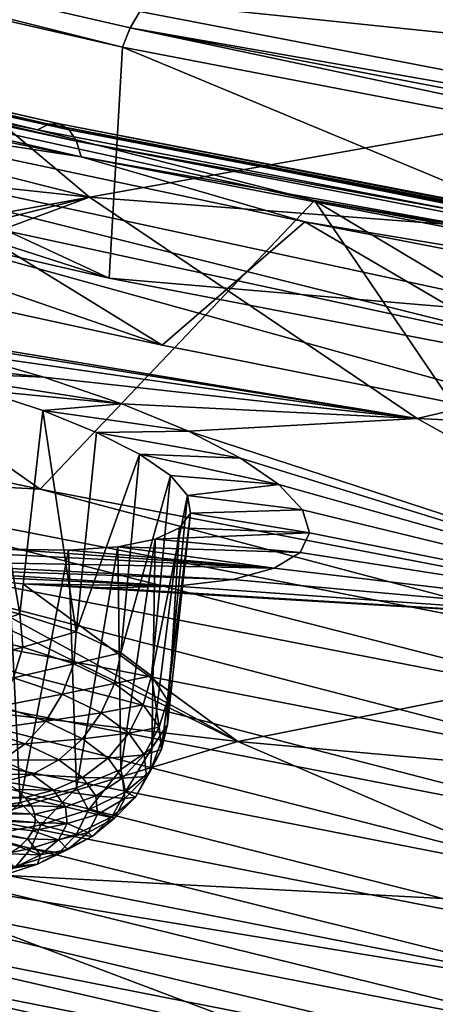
# Model space of a CAD drawing. Header units: metres. Extents: x -92 to 264, y -100 to 50.
# Tile 364 of 656: x 167.51 to 169.16, y -22.87 to -18.97. Entities that reach past the tile are written whole.
import ezdxf

# ---------------------------------------------------------------- set-up
doc = ezdxf.new("R2010")
doc.units = ezdxf.units.M
doc.layers.add('solid_21062050_01', color=7, linetype='CONTINUOUS')

msp = doc.modelspace()

# ---------------------------------------------------------------- linework, layer by layer
at = {"layer": 'solid_21062050_01'}
for points in [[(174.851425, -14.712576, 219.46788), (167.987335, -18.93672, 222.611374), (172.176163, -19.741882, 224.847809)], [(163.923508, -18.160583, 220.132156), (167.919098, -19.077679, 222.679489), (163.957718, -18.084417, 220.110413)], [(167.919098, -19.077679, 222.679489), (167.949554, -19.000647, 222.655334), (163.957718, -18.084417, 220.110413)], [(167.987335, -18.93672, 222.611374), (163.957718, -18.084417, 220.110413), (167.949554, -19.000647, 222.655334)], [(163.866791, -19.072174, 219.75946), (167.866592, -19.992388, 222.315445), (163.923508, -18.160583, 220.132156)], [(167.866592, -19.992388, 222.315445), (167.919098, -19.077679, 222.679489), (163.923508, -18.160583, 220.132156)], [(170.610092, -19.167799, 179.402435), (166.706818, -18.762081, 180.484268), (169.820358, -18.350885, 177.133377)], [(163.59729, -18.454576, 220.370712), (163.546875, -18.476837, 220.435196), (167.58226, -19.405214, 223.01387)], [(167.58226, -19.405214, 223.01387), (163.546875, -18.476837, 220.435196), (164.734818, -18.82177, 221.32634)], [(163.59729, -18.454576, 220.370712), (167.58226, -19.405214, 223.01387), (167.627106, -19.381668, 222.945801)], [(163.59729, -18.454576, 220.370712), (167.627106, -19.381668, 222.945801), (163.645538, -18.455616, 220.300949)], [(163.645538, -18.455616, 220.300949), (167.670013, -19.381479, 222.87262), (163.687759, -18.479872, 220.231476)], [(167.627106, -19.381668, 222.945801), (167.670013, -19.381479, 222.87262), (163.645538, -18.455616, 220.300949)], [(167.787613, -19.671698, 183.010818), (164.006027, -19.262726, 184.444565), (163.085815, -18.48365, 182.280594)], [(166.706818, -18.762081, 180.484268), (167.787613, -19.671698, 183.010818), (163.085815, -18.48365, 182.280594)], [(163.687759, -18.479872, 220.231476), (167.707565, -19.404659, 222.800171), (163.720596, -18.525404, 220.167877)], [(167.670013, -19.381479, 222.87262), (167.707565, -19.404659, 222.800171), (163.687759, -18.479872, 220.231476)], [(163.720596, -18.525404, 220.167877), (167.736755, -19.449358, 222.734253), (163.741394, -18.588575, 220.115219)], [(167.707565, -19.404659, 222.800171), (167.736755, -19.449358, 222.734253), (163.720596, -18.525404, 220.167877)], [(163.741394, -18.588575, 220.115219), (167.755249, -19.511997, 222.680115), (164.548264, -18.861059, 220.62439)], [(167.736755, -19.449358, 222.734253), (167.755249, -19.511997, 222.680115), (163.741394, -18.588575, 220.115219)], [(170.610092, -19.167799, 179.402435), (167.787613, -19.671698, 183.010818), (166.706818, -18.762081, 180.484268)], [(164.734818, -18.82177, 221.32634), (165.502121, -20.389769, 223.470337), (167.592422, -20.827814, 224.694855)], [(168.678421, -19.684341, 223.722229), (164.734818, -18.82177, 221.32634), (167.592422, -20.827814, 224.694855)], [(167.58226, -19.405214, 223.01387), (164.734818, -18.82177, 221.32634), (168.678421, -19.684341, 223.722229)], [(167.755249, -19.511997, 222.680115), (166.567581, -19.32914, 221.92453), (164.548264, -18.861059, 220.62439)], [(172.176163, -19.741882, 224.847809), (167.987335, -18.93672, 222.611374), (167.949554, -19.000647, 222.655334)], [(167.919098, -19.077679, 222.679489), (172.116882, -19.884531, 224.920609), (167.949554, -19.000647, 222.655334)], [(172.116882, -19.884531, 224.920609), (172.143356, -19.806732, 224.894318), (167.949554, -19.000647, 222.655334)], [(172.176163, -19.741882, 224.847809), (167.949554, -19.000647, 222.655334), (172.143356, -19.806732, 224.894318)], [(163.866791, -19.072174, 219.75946), (165.591766, -19.260921, 220.283722), (167.866592, -19.992388, 222.315445)], [(167.866592, -19.992388, 222.315445), (172.069855, -20.802074, 224.564438), (167.919098, -19.077679, 222.679489)], [(172.069855, -20.802074, 224.564438), (172.116882, -19.884531, 224.920609), (167.919098, -19.077679, 222.679489)], [(171.592194, -19.960415, 181.604019), (167.787613, -19.671698, 183.010818), (170.610092, -19.167799, 179.402435)], [(165.828918, -20.030722, 185.928864), (164.006027, -19.262726, 184.444565), (167.787613, -19.671698, 183.010818)], [(165.591766, -19.260921, 220.283722), (165.591766, -19.402056, 220.232925), (169.708755, -20.29071, 222.701248)], [(169.708694, -20.149565, 222.752029), (165.591766, -19.260921, 220.283722), (169.708755, -20.29071, 222.701248)], [(167.866592, -19.992388, 222.315445), (165.591766, -19.260921, 220.283722), (169.708694, -20.149565, 222.752029)], [(166.567581, -19.32914, 221.92453), (168.07605, -20.257046, 222.607742), (166.008972, -19.807344, 221.358658)], [(168.640701, -19.769411, 223.147446), (168.07605, -20.257046, 222.607742), (166.567581, -19.32914, 221.92453)], [(167.755249, -19.511997, 222.680115), (168.640701, -19.769411, 223.147446), (166.567581, -19.32914, 221.92453)], [(170.194931, -20.678198, 223.777542), (169.708755, -20.29071, 222.701248), (165.591766, -19.402056, 220.232925)], [(168.07605, -20.257046, 222.607742), (170.194931, -20.678198, 223.777542), (165.591766, -19.402056, 220.232925)], [(166.008972, -19.807344, 221.358658), (168.07605, -20.257046, 222.607742), (165.591766, -19.402056, 220.232925)], [(167.627106, -19.381668, 222.945801), (167.58226, -19.405214, 223.01387), (171.822678, -20.222033, 225.282669)], [(171.822678, -20.222033, 225.282669), (167.58226, -19.405214, 223.01387), (168.678421, -19.684341, 223.722229)], [(167.627106, -19.381668, 222.945801), (171.861649, -20.197357, 225.211472), (167.670013, -19.381479, 222.87262)], [(167.627106, -19.381668, 222.945801), (171.822678, -20.222033, 225.282669), (171.861649, -20.197357, 225.211472)], [(167.670013, -19.381479, 222.87262), (171.898941, -20.196087, 225.135284), (167.707565, -19.404659, 222.800171)], [(171.861649, -20.197357, 225.211472), (171.898941, -20.196087, 225.135284), (167.670013, -19.381479, 222.87262)], [(167.707565, -19.404659, 222.800171), (171.93158, -20.218321, 225.060211), (167.736755, -19.449358, 222.734253)], [(171.898941, -20.196087, 225.135284), (171.93158, -20.218321, 225.060211), (167.707565, -19.404659, 222.800171)], [(167.736755, -19.449358, 222.734253), (171.956955, -20.262283, 224.992249), (167.755249, -19.511997, 222.680115)], [(171.93158, -20.218321, 225.060211), (171.956955, -20.262283, 224.992249), (167.736755, -19.449358, 222.734253)], [(167.755249, -19.511997, 222.680115), (171.973038, -20.324457, 224.936813), (168.640701, -19.769411, 223.147446)], [(171.956955, -20.262283, 224.992249), (171.973038, -20.324457, 224.936813), (167.755249, -19.511997, 222.680115)], [(166.187897, -20.071531, 185.792145), (165.828918, -20.030722, 185.928864), (167.787613, -19.671698, 183.010818)], [(166.556122, -20.129637, 185.722488), (166.187897, -20.071531, 185.792145), (167.787613, -19.671698, 183.010818)], [(166.556122, -20.129637, 185.722488), (167.787613, -19.671698, 183.010818), (169.084579, -20.548296, 185.445663)], [(168.678421, -19.684341, 223.722229), (167.592422, -20.827814, 224.694855), (169.731705, -21.238132, 225.841919)], [(171.592194, -19.960415, 181.604019), (169.084579, -20.548296, 185.445663), (167.787613, -19.671698, 183.010818)], [(168.678421, -19.684341, 223.722229), (169.731705, -21.238132, 225.841919), (171.916702, -21.620102, 226.90979)], [(172.804977, -20.442371, 225.827744), (168.678421, -19.684341, 223.722229), (171.916702, -21.620102, 226.90979)], [(171.822678, -20.222033, 225.282669), (168.678421, -19.684341, 223.722229), (172.804977, -20.442371, 225.827744)], [(168.640701, -19.769411, 223.147446), (170.194931, -20.678198, 223.777542), (168.07605, -20.257046, 222.607742)], [(170.764282, -20.181166, 224.291138), (170.194931, -20.678198, 223.777542), (168.640701, -19.769411, 223.147446)], [(171.973038, -20.324457, 224.936813), (170.764282, -20.181166, 224.291138), (168.640701, -19.769411, 223.147446)], [(167.866592, -19.992388, 222.315445), (169.708694, -20.149565, 222.752029), (172.069855, -20.802074, 224.564438)], [(172.760223, -20.723545, 183.723694), (169.084579, -20.548296, 185.445663), (171.592194, -19.960415, 181.604019)], [(166.920929, -20.202372, 185.719025), (166.556122, -20.129637, 185.722488), (169.084579, -20.548296, 185.445663)], [(167.274155, -20.287676, 185.779556), (166.920929, -20.202372, 185.719025), (169.084579, -20.548296, 185.445663)], [(166.805862, -20.296307, 186.192307), (167.274155, -20.287676, 185.779556), (167.607452, -20.383675, 185.902771)], [(166.805862, -20.296307, 186.192307), (167.607452, -20.383675, 185.902771), (167.089539, -20.361031, 186.224411)], [(167.607452, -20.383675, 185.902771), (167.274155, -20.287676, 185.779556), (169.084579, -20.548296, 185.445663)], [(167.089539, -20.361031, 186.224411), (167.607452, -20.383675, 185.902771), (167.91597, -20.489378, 186.088287)], [(167.089539, -20.361031, 186.224411), (167.91597, -20.489378, 186.088287), (167.358337, -20.435236, 186.309677)], [(167.91597, -20.489378, 186.088287), (167.607452, -20.383675, 185.902771), (169.084579, -20.548296, 185.445663)], [(166.313034, -20.758909, 224.144424), (167.592422, -20.827814, 224.694855), (165.502121, -20.389769, 223.470337)], [(167.358337, -20.435236, 186.309677), (167.513107, -21.32099, 186.19841), (167.253616, -21.265289, 186.059143)], [(167.358337, -20.435236, 186.309677), (167.91597, -20.489378, 186.088287), (167.603516, -20.516634, 186.445663)], [(167.358337, -20.435236, 186.309677), (167.603516, -20.516634, 186.445663), (167.513107, -21.32099, 186.19841)], [(167.603516, -20.516634, 186.445663), (167.91597, -20.489378, 186.088287), (168.179962, -20.598463, 186.325729)], [(168.179962, -20.598463, 186.325729), (167.91597, -20.489378, 186.088287), (169.084579, -20.548296, 185.445663)], [(167.603516, -20.516634, 186.445663), (167.735794, -21.391975, 186.386032), (167.513107, -21.32099, 186.19841)], [(167.603516, -20.516634, 186.445663), (168.179962, -20.598463, 186.325729), (167.815872, -20.602463, 186.62825)], [(167.603516, -20.516634, 186.445663), (167.815872, -20.602463, 186.62825), (167.735794, -21.391975, 186.386032)], [(168.179962, -20.598463, 186.325729), (169.084579, -20.548296, 185.445663), (170.589005, -21.385994, 187.772461)], [(172.760223, -20.723545, 183.723694), (170.589005, -21.385994, 187.772461), (169.084579, -20.548296, 185.445663)], [(167.815872, -20.602463, 186.62825), (167.986557, -20.689442, 186.850906), (167.735794, -21.391975, 186.386032)], [(167.815872, -20.602463, 186.62825), (168.179962, -20.598463, 186.325729), (168.385391, -20.704779, 186.600662)], [(167.815872, -20.602463, 186.62825), (168.385391, -20.704779, 186.600662), (167.986557, -20.689442, 186.850906)], [(168.385391, -20.704779, 186.600662), (168.179962, -20.598463, 186.325729), (170.589005, -21.385994, 187.772461)], [(167.986557, -20.689442, 186.850906), (167.911957, -21.475145, 186.613815), (167.735794, -21.391975, 186.386032)], [(168.108154, -20.773947, 187.104568), (167.911957, -21.475145, 186.613815), (167.986557, -20.689442, 186.850906)], [(167.986557, -20.689442, 186.850906), (168.385391, -20.704779, 186.600662), (168.537842, -20.808424, 186.90889)], [(168.108154, -20.773947, 187.104568), (167.986557, -20.689442, 186.850906), (168.537842, -20.808424, 186.90889)], [(168.537842, -20.808424, 186.90889), (168.385391, -20.704779, 186.600662), (170.589005, -21.385994, 187.772461)], [(170.065826, -21.721561, 226.335541), (166.313034, -20.758909, 224.144424), (166.213181, -20.969839, 224.238358)], [(166.313034, -20.758909, 224.144424), (170.154724, -21.507345, 226.234909), (167.592422, -20.827814, 224.694855)], [(170.065826, -21.721561, 226.335541), (170.154724, -21.507345, 226.234909), (166.313034, -20.758909, 224.144424)], [(168.108154, -20.773947, 187.104568), (168.033875, -21.566862, 186.871796), (167.911957, -21.475145, 186.613815)], [(168.108154, -20.773947, 187.104568), (168.175934, -20.85248, 187.37851), (168.033875, -21.566862, 186.871796)], [(168.108154, -20.773947, 187.104568), (168.537842, -20.808424, 186.90889), (168.175934, -20.85248, 187.37851)], [(168.175934, -20.85248, 187.37851), (168.537842, -20.808424, 186.90889), (168.631332, -20.909069, 187.253983)], [(168.631332, -20.909069, 187.253983), (168.537842, -20.808424, 186.90889), (170.589005, -21.385994, 187.772461)], [(170.154724, -21.507345, 226.234909), (169.731705, -21.238132, 225.841919), (167.592422, -20.827814, 224.694855)], [(168.175934, -20.85248, 187.37851), (168.096237, -21.66312, 187.148712), (168.033875, -21.566862, 186.871796)], [(168.175934, -20.85248, 187.37851), (168.188034, -20.922029, 187.661789), (168.096237, -21.66312, 187.148712)], [(168.175934, -20.85248, 187.37851), (168.631332, -20.909069, 187.253983), (168.188034, -20.922029, 187.661789)], [(168.188034, -20.922029, 187.661789), (168.096313, -21.75971, 187.432434), (168.096237, -21.66312, 187.148712)], [(168.188034, -20.922029, 187.661789), (168.144882, -20.980213, 187.944244), (168.096313, -21.75971, 187.432434)], [(168.188034, -20.922029, 187.661789), (168.659256, -21.000771, 187.616806), (168.144882, -20.980213, 187.944244)], [(168.188034, -20.922029, 187.661789), (168.631332, -20.909069, 187.253983), (168.659256, -21.000771, 187.616806)], [(168.659256, -21.000771, 187.616806), (168.631332, -20.909069, 187.253983), (170.589005, -21.385994, 187.772461)], [(166.213181, -20.969839, 224.238358), (166.133148, -21.199659, 224.291733), (169.994568, -21.954319, 226.394196)], [(170.065826, -21.721561, 226.335541), (166.213181, -20.969839, 224.238358), (169.994568, -21.954319, 226.394196)], [(168.144882, -20.980213, 187.944244), (168.034103, -21.852411, 187.710587), (168.096313, -21.75971, 187.432434)], [(168.144882, -20.980213, 187.944244), (168.048172, -21.02519, 188.216873), (168.034103, -21.852411, 187.710587)], [(168.144882, -20.980213, 187.944244), (168.659256, -21.000771, 187.616806), (168.048172, -21.02519, 188.216873)], [(168.048172, -21.02519, 188.216873), (168.659256, -21.000771, 187.616806), (168.62117, -21.077993, 187.974747)], [(168.62117, -21.077993, 187.974747), (168.659256, -21.000771, 187.616806), (170.589005, -21.385994, 187.772461)], [(168.518936, -21.139925, 188.323151), (166.783401, -21.106972, 189.689316), (166.40007, -21.031532, 189.706146)], [(167.4655, -21.065617, 188.889709), (168.518936, -21.139925, 188.323151), (166.40007, -21.031532, 189.706146)], [(168.048172, -21.02519, 188.216873), (168.62117, -21.077993, 187.974747), (167.900345, -21.055365, 188.471176)], [(168.048172, -21.02519, 188.216873), (167.900345, -21.055365, 188.471176), (167.912323, -21.937174, 187.971008)], [(168.048172, -21.02519, 188.216873), (167.912323, -21.937174, 187.971008), (168.034103, -21.852411, 187.710587)], [(167.4655, -21.065617, 188.889709), (167.254318, -22.109461, 188.538849), (167.513718, -22.068571, 188.394394)], [(167.704514, -21.069258, 188.698578), (168.518936, -21.139925, 188.323151), (167.4655, -21.065617, 188.889709)], [(167.704514, -21.069258, 188.698578), (167.4655, -21.065617, 188.889709), (167.513718, -22.068571, 188.394394)], [(167.704514, -21.069258, 188.698578), (167.513718, -22.068571, 188.394394), (167.736298, -22.010292, 188.202316)], [(167.900345, -21.055365, 188.471176), (168.518936, -21.139925, 188.323151), (167.704514, -21.069258, 188.698578)], [(167.900345, -21.055365, 188.471176), (167.704514, -21.069258, 188.698578), (167.736298, -22.010292, 188.202316)], [(167.900345, -21.055365, 188.471176), (167.736298, -22.010292, 188.202316), (167.912323, -21.937174, 187.971008)], [(167.900345, -21.055365, 188.471176), (168.62117, -21.077993, 187.974747), (168.518936, -21.139925, 188.323151)], [(168.518936, -21.139925, 188.323151), (168.62117, -21.077993, 187.974747), (170.589005, -21.385994, 187.772461)], [(168.355057, -21.185076, 188.654053), (166.970886, -21.137642, 189.654938), (166.783401, -21.106972, 189.689316)], [(168.355057, -21.185076, 188.654053), (166.783401, -21.106972, 189.689316), (168.518936, -21.139925, 188.323151)], [(164.651413, -21.389364, 193.306625), (166.970886, -21.137642, 189.654938), (168.37558, -21.826391, 191.565414)], [(167.163498, -21.164734, 189.601135), (168.37558, -21.826391, 191.565414), (166.970886, -21.137642, 189.654938)], [(168.131241, -21.211687, 188.959015), (166.970886, -21.137642, 189.654938), (168.355057, -21.185076, 188.654053)], [(167.163498, -21.164734, 189.601135), (166.970886, -21.137642, 189.654938), (168.131241, -21.211687, 188.959015)], [(167.163498, -21.164734, 189.601135), (167.524078, -21.202135, 189.44487), (168.37558, -21.826391, 191.565414)], [(167.163498, -21.164734, 189.601135), (168.131241, -21.211687, 188.959015), (167.524078, -21.202135, 189.44487)], [(168.355057, -21.185076, 188.654053), (168.518936, -21.139925, 188.323151), (170.589005, -21.385994, 187.772461)], [(166.133148, -21.199659, 224.291733), (166.076859, -21.429981, 224.304489), (169.944443, -22.187052, 226.410538)], [(169.994568, -21.954319, 226.394196), (166.133148, -21.199659, 224.291733), (169.944443, -22.187052, 226.410538)], [(167.524078, -21.202135, 189.44487), (170.589005, -21.385994, 187.772461), (168.37558, -21.826391, 191.565414)], [(167.524078, -21.202135, 189.44487), (167.85228, -21.217854, 189.226242), (170.589005, -21.385994, 187.772461)], [(167.524078, -21.202135, 189.44487), (168.131241, -21.211687, 188.959015), (167.85228, -21.217854, 189.226242)], [(168.131241, -21.211687, 188.959015), (168.355057, -21.185076, 188.654053), (170.589005, -21.385994, 187.772461)], [(167.85228, -21.217854, 189.226242), (168.131241, -21.211687, 188.959015), (170.589005, -21.385994, 187.772461)], [(167.289795, -21.399298, 186.062363), (167.253616, -21.265289, 186.059143), (167.513107, -21.32099, 186.19841)], [(167.524246, -21.452986, 186.198074), (167.289795, -21.399298, 186.062363), (167.513107, -21.32099, 186.19841)], [(167.524246, -21.452986, 186.198074), (167.513107, -21.32099, 186.19841), (167.735794, -21.391975, 186.386032)], [(166.743866, -22.318567, 195.887589), (164.651413, -21.389364, 193.306625), (168.37558, -21.826391, 191.565414)], [(167.261627, -21.52346, 186.073074), (167.289795, -21.399298, 186.062363), (167.524246, -21.452986, 186.198074)], [(167.725769, -21.519575, 186.374771), (167.524246, -21.452986, 186.198074), (167.735794, -21.391975, 186.386032)], [(167.725769, -21.519575, 186.374771), (167.735794, -21.391975, 186.386032), (167.911957, -21.475145, 186.613815)], [(170.589005, -21.385994, 187.772461), (172.290787, -22.179171, 189.975601), (168.37558, -21.826391, 191.565414)], [(166.076859, -21.429981, 224.304489), (166.044205, -21.653395, 224.279526), (169.915359, -22.412317, 226.387497)], [(169.944443, -22.187052, 226.410538), (166.076859, -21.429981, 224.304489), (169.915359, -22.412317, 226.387497)], [(167.261627, -21.52346, 186.073074), (167.524246, -21.452986, 186.198074), (167.486771, -21.575018, 186.2034)], [(167.486771, -21.575018, 186.2034), (167.524246, -21.452986, 186.198074), (167.725769, -21.519575, 186.374771)], [(167.886612, -21.596508, 186.585678), (167.725769, -21.519575, 186.374771), (167.911957, -21.475145, 186.613815)], [(168.033875, -21.566862, 186.871796), (167.886612, -21.596508, 186.585678), (167.911957, -21.475145, 186.613815)], [(167.486771, -21.575018, 186.2034), (167.725769, -21.519575, 186.374771), (167.680298, -21.638966, 186.373077)], [(167.680298, -21.638966, 186.373077), (167.725769, -21.519575, 186.374771), (167.886612, -21.596508, 186.585678)], [(167.486771, -21.575018, 186.2034), (167.680298, -21.638966, 186.373077), (167.433228, -21.686598, 186.235153)], [(167.680298, -21.638966, 186.373077), (167.886612, -21.596508, 186.585678), (167.834747, -21.712843, 186.575607)], [(168.00061, -21.680824, 186.822662), (167.834747, -21.712843, 186.575607), (167.886612, -21.596508, 186.585678)], [(168.00061, -21.680824, 186.822662), (167.886612, -21.596508, 186.585678), (168.033875, -21.566862, 186.871796)], [(168.063354, -21.769289, 187.076645), (168.00061, -21.680824, 186.822662), (168.033875, -21.566862, 186.871796)], [(168.063354, -21.769289, 187.076645), (168.033875, -21.566862, 186.871796), (168.096237, -21.66312, 187.148712)], [(166.044205, -21.653395, 224.279526), (166.032471, -21.869709, 224.221497), (169.904892, -22.629982, 226.32991)], [(169.915359, -22.412317, 226.387497), (166.044205, -21.653395, 224.279526), (169.904892, -22.629982, 226.32991)], [(167.680298, -21.638966, 186.373077), (167.614853, -21.746613, 186.394409), (167.433228, -21.686598, 186.235153)], [(167.680298, -21.638966, 186.373077), (167.834747, -21.712843, 186.575607), (167.614853, -21.746613, 186.394409)], [(168.072464, -21.858498, 187.337845), (168.063354, -21.769289, 187.076645), (168.096237, -21.66312, 187.148712)], [(168.072464, -21.858498, 187.337845), (168.096237, -21.66312, 187.148712), (168.096313, -21.75971, 187.432434)], [(167.433228, -21.686598, 186.235153), (167.614853, -21.746613, 186.394409), (167.367126, -21.780439, 186.291275)], [(167.834747, -21.712843, 186.575607), (167.759811, -21.815947, 186.584473), (167.614853, -21.746613, 186.394409)], [(167.944214, -21.793816, 186.803192), (167.759811, -21.815947, 186.584473), (167.834747, -21.712843, 186.575607)], [(167.944214, -21.793816, 186.803192), (167.834747, -21.712843, 186.575607), (168.00061, -21.680824, 186.822662)], [(167.944214, -21.793816, 186.803192), (168.00061, -21.680824, 186.822662), (168.063354, -21.769289, 187.076645)], [(167.614853, -21.746613, 186.394409), (167.533722, -21.835487, 186.437347), (167.367126, -21.780439, 186.291275)], [(167.614853, -21.746613, 186.394409), (167.759811, -21.815947, 186.584473), (167.533722, -21.835487, 186.437347)], [(167.367126, -21.780439, 186.291275), (167.533722, -21.835487, 186.437347), (167.292786, -21.850412, 186.368088)], [(167.944214, -21.793816, 186.803192), (168.063354, -21.769289, 187.076645), (168.004486, -21.878767, 187.047089)], [(168.004486, -21.878767, 187.047089), (168.063354, -21.769289, 187.076645), (168.072464, -21.858498, 187.337845)], [(168.027573, -21.945024, 187.596222), (168.096313, -21.75971, 187.432434), (168.034103, -21.852411, 187.710587)], [(168.027573, -21.945024, 187.596222), (168.072464, -21.858498, 187.337845), (168.096313, -21.75971, 187.432434)], [(166.743866, -22.318567, 195.887589), (168.37558, -21.826391, 191.565414), (169.907272, -22.485882, 193.397217)], [(167.759811, -21.815947, 186.584473), (167.666687, -21.899084, 186.611694), (167.533722, -21.835487, 186.437347)], [(167.862549, -21.891939, 186.798065), (167.666687, -21.899084, 186.611694), (167.759811, -21.815947, 186.584473)], [(167.944214, -21.793816, 186.803192), (167.862549, -21.891939, 186.798065), (167.759811, -21.815947, 186.584473)], [(167.944214, -21.793816, 186.803192), (168.004486, -21.878767, 187.047089), (167.862549, -21.891939, 186.798065)], [(172.290787, -22.179171, 189.975601), (169.907272, -22.485882, 193.397217), (168.37558, -21.826391, 191.565414)], [(166.032471, -21.869709, 224.221497), (166.041779, -22.077833, 224.130585), (169.913177, -22.838943, 226.237991)], [(169.904892, -22.629982, 226.32991), (166.032471, -21.869709, 224.221497), (169.913177, -22.838943, 226.237991)], [(167.533722, -21.835487, 186.437347), (167.4422, -21.899786, 186.4991), (167.292786, -21.850412, 186.368088)], [(167.533722, -21.835487, 186.437347), (167.666687, -21.899084, 186.611694), (167.4422, -21.899786, 186.4991)], [(167.930405, -22.025545, 187.841873), (168.034103, -21.852411, 187.710587), (167.912323, -21.937174, 187.971008)], [(167.930405, -22.025545, 187.841873), (168.027573, -21.945024, 187.596222), (168.034103, -21.852411, 187.710587)], [(168.004486, -21.878767, 187.047089), (168.072464, -21.858498, 187.337845), (168.013229, -21.964437, 187.297928)], [(168.013229, -21.964437, 187.297928), (168.072464, -21.858498, 187.337845), (168.027573, -21.945024, 187.596222)], [(167.4422, -21.899786, 186.4991), (167.561462, -21.956827, 186.655472), (167.394745, -21.956045, 186.631989)], [(167.666687, -21.899084, 186.611694), (167.561462, -21.956827, 186.655472), (167.4422, -21.899786, 186.4991)], [(167.760925, -21.968788, 186.807602), (167.561462, -21.956827, 186.655472), (167.666687, -21.899084, 186.611694)], [(167.862549, -21.891939, 186.798065), (167.760925, -21.968788, 186.807602), (167.666687, -21.899084, 186.611694)], [(167.862549, -21.891939, 186.798065), (167.919098, -21.971666, 187.026962), (167.760925, -21.968788, 186.807602)], [(168.004486, -21.878767, 187.047089), (167.919098, -21.971666, 187.026962), (167.862549, -21.891939, 186.798065)], [(168.004486, -21.878767, 187.047089), (168.013229, -21.964437, 187.297928), (167.919098, -21.971666, 187.026962)], [(167.784698, -22.096964, 188.065338), (167.912323, -21.937174, 187.971008), (167.736298, -22.010292, 188.202316)], [(167.784698, -22.096964, 188.065338), (167.930405, -22.025545, 187.841873), (167.912323, -21.937174, 187.971008)], [(167.970108, -22.047531, 187.546066), (168.027573, -21.945024, 187.596222), (167.930405, -22.025545, 187.841873)], [(168.013229, -21.964437, 187.297928), (168.027573, -21.945024, 187.596222), (167.970108, -22.047531, 187.546066)], [(167.561462, -21.956827, 186.655472), (167.451111, -21.985392, 186.712906), (167.394745, -21.956045, 186.631989)], [(167.645981, -22.019346, 186.831192), (167.451111, -21.985392, 186.712906), (167.561462, -21.956827, 186.655472)], [(167.645981, -22.019346, 186.831192), (167.497467, -22.016314, 186.799393), (167.451111, -21.985392, 186.712906)], [(167.760925, -21.968788, 186.807602), (167.645981, -22.019346, 186.831192), (167.561462, -21.956827, 186.655472)], [(167.760925, -21.968788, 186.807602), (167.812805, -22.04192, 187.017563), (167.645981, -22.019346, 186.831192)], [(167.919098, -21.971666, 187.026962), (167.812805, -22.04192, 187.017563), (167.760925, -21.968788, 186.807602)], [(167.919098, -21.971666, 187.026962), (167.927307, -22.052067, 187.262375), (167.812805, -22.04192, 187.017563)], [(168.013229, -21.964437, 187.297928), (167.927307, -22.052067, 187.262375), (167.919098, -21.971666, 187.026962)], [(168.013229, -21.964437, 187.297928), (167.970108, -22.047531, 187.546066), (167.927307, -22.052067, 187.262375)], [(167.758499, -23.597088, 220.850967), (165.233261, -22.462767, 222.80687), (163.202759, -21.990009, 221.505371)], [(167.758499, -23.597088, 220.850967), (163.202759, -21.990009, 221.505371), (163.751312, -22.669046, 218.273239)], [(167.533264, -22.04842, 186.890335), (167.119171, -22.048283, 186.974045), (167.497467, -22.016314, 186.799393)], [(167.645981, -22.019346, 186.831192), (167.533264, -22.04842, 186.890335), (167.497467, -22.016314, 186.799393)], [(167.596054, -22.156536, 188.258041), (167.736298, -22.010292, 188.202316), (167.513718, -22.068571, 188.394394)], [(167.645981, -22.019346, 186.831192), (167.692505, -22.084938, 187.019501), (167.533264, -22.04842, 186.890335)], [(167.596054, -22.156536, 188.258041), (167.784698, -22.096964, 188.065338), (167.736298, -22.010292, 188.202316)], [(167.812805, -22.04192, 187.017563), (167.692505, -22.084938, 187.019501), (167.645981, -22.019346, 186.831192)], [(167.876801, -22.124855, 187.781967), (167.930405, -22.025545, 187.841873), (167.784698, -22.096964, 188.065338)], [(167.970108, -22.047531, 187.546066), (167.930405, -22.025545, 187.841873), (167.876801, -22.124855, 187.781967)], [(167.533264, -22.04842, 186.890335), (167.140198, -22.068842, 187.032471), (167.119171, -22.048283, 186.974045)], [(167.55806, -22.081306, 186.984619), (167.140198, -22.068842, 187.032471), (167.533264, -22.04842, 186.890335)], [(167.692505, -22.084938, 187.019501), (167.55806, -22.081306, 186.984619), (167.533264, -22.04842, 186.890335)], [(167.812805, -22.04192, 187.017563), (167.820328, -22.115667, 187.23349), (167.692505, -22.084938, 187.019501)], [(167.927307, -22.052067, 187.262375), (167.820328, -22.115667, 187.23349), (167.812805, -22.04192, 187.017563)], [(167.927307, -22.052067, 187.262375), (167.886856, -22.130051, 187.495255), (167.820328, -22.115667, 187.23349)], [(167.970108, -22.047531, 187.546066), (167.876801, -22.124855, 187.781967), (167.886856, -22.130051, 187.495255)], [(167.970108, -22.047531, 187.546066), (167.886856, -22.130051, 187.495255), (167.927307, -22.052067, 187.262375)], [(166.041779, -22.077833, 224.130585), (166.074936, -22.275545, 224.002792), (169.942688, -23.036911, 226.107513)], [(169.913177, -22.838943, 226.237991), (166.041779, -22.077833, 224.130585), (169.942688, -23.036911, 226.107513)], [(167.55806, -22.081306, 186.984619), (167.152969, -22.089878, 187.093063), (167.140198, -22.068842, 187.032471)], [(167.571503, -22.114563, 187.081055), (167.152969, -22.089878, 187.093063), (167.55806, -22.081306, 186.984619)], [(167.571503, -22.114563, 187.081055), (167.157272, -22.111032, 187.1548), (167.152969, -22.089878, 187.093063)], [(167.371719, -22.201971, 188.412552), (167.513718, -22.068571, 188.394394), (167.254318, -22.109461, 188.538849)], [(167.371719, -22.201971, 188.412552), (167.596054, -22.156536, 188.258041), (167.513718, -22.068571, 188.394394)], [(167.692505, -22.084938, 187.019501), (167.571503, -22.114563, 187.081055), (167.55806, -22.081306, 186.984619)], [(167.692505, -22.084938, 187.019501), (167.699249, -22.151083, 187.213181), (167.571503, -22.114563, 187.081055)], [(167.736877, -22.193439, 187.996567), (167.784698, -22.096964, 188.065338), (167.596054, -22.156536, 188.258041)], [(167.820328, -22.115667, 187.23349), (167.699249, -22.151083, 187.213181), (167.692505, -22.084938, 187.019501)], [(167.876801, -22.124855, 187.781967), (167.784698, -22.096964, 188.065338), (167.736877, -22.193439, 187.996567)], [(167.542892, -22.212362, 187.371033), (167.140274, -22.152248, 187.277466), (167.153, -22.131941, 187.216629)], [(167.573456, -22.147768, 187.178406), (167.153, -22.131941, 187.216629), (167.157272, -22.111032, 187.1548)], [(167.563873, -22.180506, 187.275482), (167.153, -22.131941, 187.216629), (167.573456, -22.147768, 187.178406)], [(167.542892, -22.212362, 187.371033), (167.153, -22.131941, 187.216629), (167.563873, -22.180506, 187.275482)], [(167.573456, -22.147768, 187.178406), (167.157272, -22.111032, 187.1548), (167.571503, -22.114563, 187.081055)], [(167.699249, -22.151083, 187.213181), (167.573456, -22.147768, 187.178406), (167.571503, -22.114563, 187.081055)], [(167.820328, -22.115667, 187.23349), (167.783218, -22.187197, 187.447098), (167.699249, -22.151083, 187.213181)], [(167.876801, -22.124855, 187.781967), (167.736877, -22.193439, 187.996567), (167.799271, -22.20262, 187.716644)], [(167.886856, -22.130051, 187.495255), (167.783218, -22.187197, 187.447098), (167.820328, -22.115667, 187.23349)], [(167.886856, -22.130051, 187.495255), (167.799271, -22.20262, 187.716644), (167.783218, -22.187197, 187.447098)], [(167.876801, -22.124855, 187.781967), (167.799271, -22.20262, 187.716644), (167.886856, -22.130051, 187.495255)], [(167.510788, -22.242941, 187.463867), (167.140274, -22.152248, 187.277466), (167.542892, -22.212362, 187.371033)], [(167.555725, -22.250647, 188.18161), (167.596054, -22.156536, 188.258041), (167.371719, -22.201971, 188.412552)], [(167.66597, -22.215239, 187.404755), (167.542892, -22.212362, 187.371033), (167.563873, -22.180506, 187.275482)], [(167.736877, -22.193439, 187.996567), (167.596054, -22.156536, 188.258041), (167.555725, -22.250647, 188.18161)], [(167.699249, -22.151083, 187.213181), (167.563873, -22.180506, 187.275482), (167.573456, -22.147768, 187.178406)], [(167.699249, -22.151083, 187.213181), (167.66597, -22.215239, 187.404755), (167.563873, -22.180506, 187.275482)], [(167.783218, -22.187197, 187.447098), (167.66597, -22.215239, 187.404755), (167.699249, -22.151083, 187.213181)], [(167.555725, -22.250647, 188.18161), (167.371719, -22.201971, 188.412552), (167.340286, -22.294281, 188.330002)], [(167.593918, -22.27494, 187.586899), (167.510788, -22.242941, 187.463867), (167.542892, -22.212362, 187.371033)], [(167.66597, -22.215239, 187.404755), (167.593918, -22.27494, 187.586899), (167.542892, -22.212362, 187.371033)], [(167.736877, -22.193439, 187.996567), (167.555725, -22.250647, 188.18161), (167.667953, -22.266987, 187.918045)], [(167.702881, -22.253761, 187.650177), (167.593918, -22.27494, 187.586899), (167.66597, -22.215239, 187.404755)], [(167.783218, -22.187197, 187.447098), (167.702881, -22.253761, 187.650177), (167.66597, -22.215239, 187.404755)], [(167.736877, -22.193439, 187.996567), (167.667953, -22.266987, 187.918045), (167.799271, -22.20262, 187.716644)], [(167.799271, -22.20262, 187.716644), (167.667953, -22.266987, 187.918045), (167.702881, -22.253761, 187.650177)], [(167.799271, -22.20262, 187.716644), (167.702881, -22.253761, 187.650177), (167.783218, -22.187197, 187.447098)], [(167.555725, -22.250647, 188.18161), (167.340286, -22.294281, 188.330002), (167.49794, -22.320675, 188.091705)], [(167.593918, -22.27494, 187.586899), (167.467926, -22.271852, 187.552811), (167.510788, -22.242941, 187.463867)], [(167.555725, -22.250647, 188.18161), (167.49794, -22.320675, 188.091705), (167.667953, -22.266987, 187.918045)], [(167.702881, -22.253761, 187.650177), (167.582428, -22.312801, 187.8349), (167.593918, -22.27494, 187.586899)], [(167.667953, -22.266987, 187.918045), (167.582428, -22.312801, 187.8349), (167.702881, -22.253761, 187.650177)], [(166.074936, -22.275545, 224.002792), (166.132858, -22.454803, 223.839523), (169.994247, -23.215782, 225.939835)], [(169.942688, -23.036911, 226.107513), (166.074936, -22.275545, 224.002792), (169.994247, -23.215782, 225.939835)], [(167.593918, -22.27494, 187.586899), (167.485886, -22.327896, 187.752594), (167.467926, -22.271852, 187.552811)], [(167.582428, -22.312801, 187.8349), (167.485886, -22.327896, 187.752594), (167.593918, -22.27494, 187.586899)], [(167.667953, -22.266987, 187.918045), (167.49794, -22.320675, 188.091705), (167.582428, -22.312801, 187.8349)], [(165.466385, -22.710501, 200.341171), (166.743866, -22.318567, 195.887589), (169.048645, -23.188213, 198.303116)], [(166.743866, -22.318567, 195.887589), (169.907272, -22.485882, 193.397217), (171.558624, -23.111361, 195.134552)], [(169.048645, -23.188213, 198.303116), (166.743866, -22.318567, 195.887589), (171.558624, -23.111361, 195.134552)], [(167.582428, -22.312801, 187.8349), (167.426483, -22.362049, 187.994202), (167.485886, -22.327896, 187.752594)], [(167.49794, -22.320675, 188.091705), (167.426483, -22.362049, 187.994202), (167.582428, -22.312801, 187.8349)], [(162.792221, -22.361565, 203.171204), (165.466385, -22.710501, 200.341171), (168.211563, -23.638462, 202.918686)], [(165.595169, -23.311028, 205.808441), (162.792221, -22.361565, 203.171204), (168.211563, -23.638462, 202.918686)], [(167.758499, -23.597088, 220.850967), (167.315842, -22.908377, 224.033524), (165.233261, -22.462767, 222.80687)], [(166.132858, -22.454803, 223.839523), (166.213501, -22.599325, 223.650101), (170.066025, -23.359234, 225.744461)], [(169.994247, -23.215782, 225.939835), (166.132858, -22.454803, 223.839523), (170.066025, -23.359234, 225.744461)], [(166.213501, -22.599325, 223.650101), (167.315842, -22.908377, 224.033524), (169.447327, -23.326159, 225.183472)], [(170.066025, -23.359234, 225.744461), (166.213501, -22.599325, 223.650101), (169.447327, -23.326159, 225.183472)], [(167.758499, -23.597088, 220.850967), (163.751312, -22.669046, 218.273239), (165.744171, -23.515648, 215.375946)], [(168.211563, -23.638462, 202.918686), (165.466385, -22.710501, 200.341171), (169.048645, -23.188213, 198.303116)]]:
    msp.add_3dface(points, dxfattribs=at)

doc.saveas('drawing.dxf')
